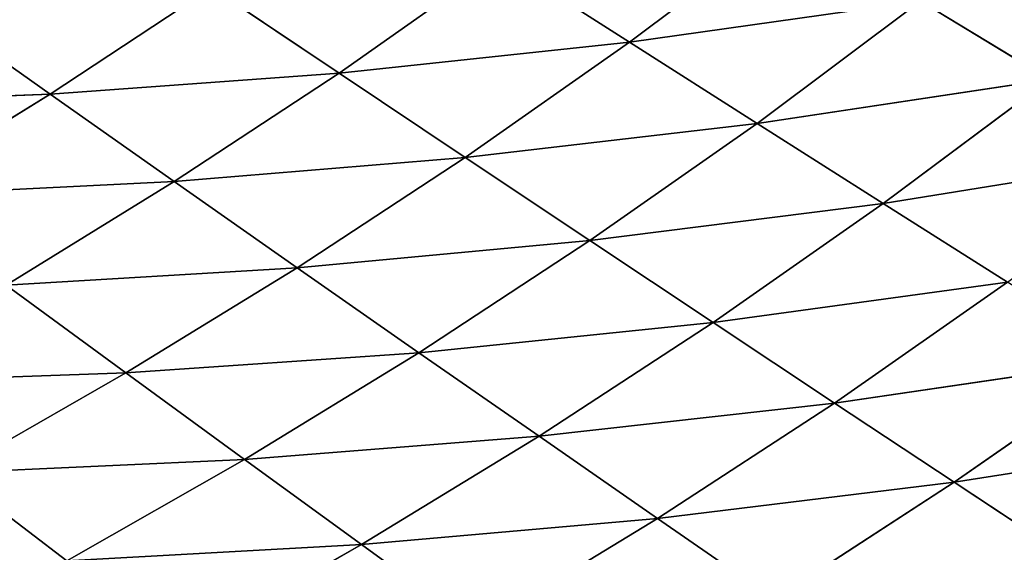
# Model space of a CAD drawing. Extents: x 0 to 605, y 0 to 400.
# Tile 802 of 1056: x 459 to 484, y 71 to 84. Entities that reach past the tile are written whole.
import ezdxf

# ---------------------------------------------------------------- set-up
doc = ezdxf.new("R2010")
doc.units = 0
doc.header["$LTSCALE"] = 25.4
doc.layers.get('0').update_dxf_attribs({"linetype": 'CONTINUOUS'})

# ---------------------------------------------------------------- blocks, each defined once
blk = doc.blocks.new('ATLANTA610_-_S_STL')
at = {"color": 0}
for p, q in [((485.646, 62.405, 329.511), (482.673, 59.93, 327.541)), ((485.646, 62.405, 329.511), (482.673, 59.93, 327.541)), ((490.172, 62.241, 326.365), (482.673, 59.93, 327.541)), ((490.172, 62.241, 326.365), (482.673, 59.93, 327.541)), ((478.118, 60.098, 330.507), (475.166, 57.762, 328.46)), ((478.118, 60.098, 330.507), (475.166, 57.762, 328.46)), ((478.118, 60.098, 330.507), (482.673, 59.93, 327.541)), ((478.118, 60.098, 330.507), (482.673, 59.93, 327.541)), ((482.673, 59.93, 327.541), (475.166, 57.762, 328.46)), ((482.673, 59.93, 327.541), (475.166, 57.762, 328.46)), ((482.673, 59.93, 327.541), (479.647, 57.598, 325.535)), ((482.673, 59.93, 327.541), (479.647, 57.598, 325.535)), ((482.673, 59.93, 327.541), (487.128, 59.77, 324.437)), ((482.673, 59.93, 327.541), (487.128, 59.77, 324.437)), ((487.128, 59.77, 324.437), (479.647, 57.598, 325.535)), ((487.128, 59.77, 324.437), (479.647, 57.598, 325.535)), ((470.593, 57.932, 331.245), (467.672, 55.727, 329.122)), ((470.593, 57.932, 331.245), (467.672, 55.727, 329.122)), ((475.166, 57.762, 328.46), (470.593, 57.932, 331.245)), ((475.166, 57.762, 328.46), (470.593, 57.932, 331.245)), ((475.166, 57.762, 328.46), (467.672, 55.727, 329.122)), ((475.166, 57.762, 328.46), (467.672, 55.727, 329.122)), ((475.166, 57.762, 328.46), (472.167, 55.561, 326.376)), ((475.166, 57.762, 328.46), (472.167, 55.561, 326.376)), ((479.647, 57.598, 325.535), (472.167, 55.561, 326.376)), ((479.647, 57.598, 325.535), (472.167, 55.561, 326.376)), ((479.647, 57.598, 325.535), (475.166, 57.762, 328.46)), ((479.647, 57.598, 325.535), (475.166, 57.762, 328.46)), ((479.647, 57.598, 325.535), (476.572, 55.402, 323.493)), ((479.647, 57.598, 325.535), (476.572, 55.402, 323.493)), ((484.029, 57.441, 322.474), (479.647, 57.598, 325.535)), ((484.029, 57.441, 322.474), (479.647, 57.598, 325.535)), ((484.029, 57.441, 322.474), (476.572, 55.402, 323.493)), ((484.029, 57.441, 322.474), (476.572, 55.402, 323.493)), ((484.029, 57.441, 322.474), (480.881, 55.249, 320.478)), ((484.029, 57.441, 322.474), (480.881, 55.249, 320.478)), ((488.307, 57.291, 319.281), (480.881, 55.249, 320.478)), ((488.307, 57.291, 319.281), (480.881, 55.249, 320.478)), ((463.094, 55.899, 331.729), (467.672, 55.727, 329.122)), ((463.094, 55.899, 331.729), (467.672, 55.727, 329.122)), ((467.672, 55.727, 329.122), (460.212, 53.817, 329.532)), ((467.672, 55.727, 329.122), (460.212, 53.817, 329.532)), ((467.672, 55.727, 329.122), (464.71, 53.65, 326.963)), ((467.672, 55.727, 329.122), (464.71, 53.65, 326.963)), ((467.672, 55.727, 329.122), (472.167, 55.561, 326.376)), ((467.672, 55.727, 329.122), (472.167, 55.561, 326.376)), ((472.167, 55.561, 326.376), (464.71, 53.65, 326.963)), ((472.167, 55.561, 326.376), (464.71, 53.65, 326.963)), ((472.167, 55.561, 326.376), (469.126, 53.49, 324.257)), ((472.167, 55.561, 326.376), (469.126, 53.49, 324.257)), ((476.572, 55.402, 323.493), (469.126, 53.49, 324.257)), ((476.572, 55.402, 323.493), (469.126, 53.49, 324.257)), ((472.167, 55.561, 326.376), (476.572, 55.402, 323.493)), ((472.167, 55.561, 326.376), (476.572, 55.402, 323.493)), ((476.572, 55.402, 323.493), (473.454, 53.336, 321.418)), ((476.572, 55.402, 323.493), (473.454, 53.336, 321.418)), ((476.572, 55.402, 323.493), (480.881, 55.249, 320.478)), ((476.572, 55.402, 323.493), (480.881, 55.249, 320.478)), ((480.881, 55.249, 320.478), (473.454, 53.336, 321.418)), ((480.881, 55.249, 320.478), (473.454, 53.336, 321.418)), ((480.881, 55.249, 320.478), (477.688, 53.188, 318.448)), ((480.881, 55.249, 320.478), (477.688, 53.188, 318.448)), ((485.088, 55.103, 317.332), (477.688, 53.188, 318.448)), ((485.088, 55.103, 317.332), (477.688, 53.188, 318.448)), ((480.881, 55.249, 320.478), (485.088, 55.103, 317.332)), ((480.881, 55.249, 320.478), (485.088, 55.103, 317.332)), ((485.088, 55.103, 317.332), (481.822, 53.048, 315.352)), ((485.088, 55.103, 317.332), (481.822, 53.048, 315.352)), ((460.212, 53.817, 329.532), (457.295, 51.857, 327.3)), ((460.212, 53.817, 329.532), (457.295, 51.857, 327.3)), ((464.71, 53.65, 326.963), (457.295, 51.857, 327.3)), ((464.71, 53.65, 326.963), (457.295, 51.857, 327.3)), ((464.71, 53.65, 326.963), (460.212, 53.817, 329.532)), ((464.71, 53.65, 326.963), (460.212, 53.817, 329.532)), ((464.71, 53.65, 326.963), (461.711, 51.696, 324.769)), ((464.71, 53.65, 326.963), (461.711, 51.696, 324.769)), ((469.126, 53.49, 324.257), (464.71, 53.65, 326.963)), ((469.126, 53.49, 324.257), (464.71, 53.65, 326.963)), ((469.126, 53.49, 324.257), (461.711, 51.696, 324.769)), ((469.126, 53.49, 324.257), (461.711, 51.696, 324.769)), ((469.126, 53.49, 324.257), (466.047, 51.542, 322.105)), ((469.126, 53.49, 324.257), (466.047, 51.542, 322.105)), ((473.454, 53.336, 321.418), (469.126, 53.49, 324.257)), ((473.454, 53.336, 321.418), (469.126, 53.49, 324.257)), ((473.454, 53.336, 321.418), (466.047, 51.542, 322.105)), ((473.454, 53.336, 321.418), (466.047, 51.542, 322.105)), ((473.454, 53.336, 321.418), (470.297, 51.394, 319.31)), ((473.454, 53.336, 321.418), (470.297, 51.394, 319.31)), ((477.688, 53.188, 318.448), (470.297, 51.394, 319.31)), ((477.688, 53.188, 318.448), (470.297, 51.394, 319.31)), ((477.688, 53.188, 318.448), (473.454, 53.336, 321.418)), ((477.688, 53.188, 318.448), (473.454, 53.336, 321.418)), ((477.688, 53.188, 318.448), (474.454, 51.252, 316.388)), ((477.688, 53.188, 318.448), (474.454, 51.252, 316.388)), ((481.822, 53.048, 315.352), (477.688, 53.188, 318.448)), ((481.822, 53.048, 315.352), (477.688, 53.188, 318.448)), ((481.822, 53.048, 315.352), (474.454, 51.252, 316.388)), ((481.822, 53.048, 315.352), (474.454, 51.252, 316.388)), ((457.295, 51.857, 327.3), (461.711, 51.696, 324.769)), ((457.295, 51.857, 327.3), (461.711, 51.696, 324.769)), ((461.711, 51.696, 324.769), (454.346, 50.013, 325.033)), ((461.711, 51.696, 324.769), (454.346, 50.013, 325.033)), ((461.711, 51.696, 324.769), (458.679, 49.86, 322.542)), ((461.711, 51.696, 324.769), (458.679, 49.86, 322.542)), ((461.711, 51.696, 324.769), (466.047, 51.542, 322.105)), ((461.711, 51.696, 324.769), (466.047, 51.542, 322.105)), ((466.047, 51.542, 322.105), (458.679, 49.86, 322.542)), ((466.047, 51.542, 322.105), (458.679, 49.86, 322.542)), ((466.047, 51.542, 322.105), (462.934, 49.712, 319.921)), ((466.047, 51.542, 322.105), (462.934, 49.712, 319.921)), ((470.297, 51.394, 319.31), (462.934, 49.712, 319.921)), ((470.297, 51.394, 319.31), (462.934, 49.712, 319.921)), ((466.047, 51.542, 322.105), (470.297, 51.394, 319.31)), ((466.047, 51.542, 322.105), (470.297, 51.394, 319.31)), ((470.297, 51.394, 319.31), (467.104, 49.57, 317.172)), ((470.297, 51.394, 319.31), (467.104, 49.57, 317.172)), ((470.297, 51.394, 319.31), (474.454, 51.252, 316.388)), ((470.297, 51.394, 319.31), (474.454, 51.252, 316.388)), ((474.454, 51.252, 316.388), (467.104, 49.57, 317.172)), ((474.454, 51.252, 316.388), (467.104, 49.57, 317.172)), ((474.454, 51.252, 316.388), (471.185, 49.434, 314.297)), ((474.454, 51.252, 316.388), (471.185, 49.434, 314.297)), ((474.454, 51.252, 316.388), (478.514, 51.117, 313.341)), ((474.454, 51.252, 316.388), (478.514, 51.117, 313.341)), ((462.934, 49.712, 319.921), (458.679, 49.86, 322.542)), ((462.934, 49.712, 319.921), (458.679, 49.86, 322.542)), ((462.934, 49.712, 319.921), (455.617, 48.134, 320.284)), ((462.934, 49.712, 319.921), (455.617, 48.134, 320.284)), ((462.934, 49.712, 319.921), (459.789, 47.993, 317.706)), ((462.934, 49.712, 319.921), (459.789, 47.993, 317.706)), ((467.104, 49.57, 317.172), (462.934, 49.712, 319.921)), ((467.104, 49.57, 317.172), (462.934, 49.712, 319.921)), ((467.104, 49.57, 317.172), (459.789, 47.993, 317.706)), ((467.104, 49.57, 317.172), (459.789, 47.993, 317.706)), ((467.104, 49.57, 317.172), (463.88, 47.858, 315.003)), ((467.104, 49.57, 317.172), (463.88, 47.858, 315.003)), ((471.185, 49.434, 314.297), (467.104, 49.57, 317.172)), ((471.185, 49.434, 314.297), (467.104, 49.57, 317.172)), ((455.617, 48.134, 320.284), (459.789, 47.993, 317.706)), ((455.617, 48.134, 320.284), (459.789, 47.993, 317.706)), ((459.789, 47.993, 317.706), (452.527, 46.515, 317.994)), ((459.789, 47.993, 317.706), (452.527, 46.515, 317.994)), ((459.789, 47.993, 317.706), (456.617, 46.381, 315.461)), ((459.789, 47.993, 317.706), (456.617, 46.381, 315.461)), ((459.789, 47.993, 317.706), (463.88, 47.858, 315.003)), ((459.789, 47.993, 317.706), (463.88, 47.858, 315.003))]:
    blk.add_line(p, q, dxfattribs=at)
mesh = blk.add_polyface(dxfattribs=at)
corners = [(478.118, 60.098, 330.507), (485.646, 62.405, 329.511), (482.673, 59.93, 327.541)]
mesh.append_faces([[corners[k] for k in face] for face in [(0, 1, 2)]], dxfattribs={"color": 0})
mesh = blk.add_polyface(dxfattribs=at)
corners = [(485.646, 62.405, 329.511), (490.172, 62.241, 326.365), (482.673, 59.93, 327.541)]
mesh.append_faces([[corners[k] for k in face] for face in [(0, 1, 2)]], dxfattribs={"color": 0})
mesh = blk.add_polyface(dxfattribs=at)
corners = [(482.673, 59.93, 327.541), (490.172, 62.241, 326.365), (487.128, 59.77, 324.437)]
mesh.append_faces([[corners[k] for k in face] for face in [(0, 1, 2)]], dxfattribs={"color": 0})
mesh = blk.add_polyface(dxfattribs=at)
corners = [(470.593, 57.932, 331.245), (478.118, 60.098, 330.507), (475.166, 57.762, 328.46)]
mesh.append_faces([[corners[k] for k in face] for face in [(0, 1, 2)]], dxfattribs={"color": 0})
mesh = blk.add_polyface(dxfattribs=at)
corners = [(478.118, 60.098, 330.507), (482.673, 59.93, 327.541), (475.166, 57.762, 328.46)]
mesh.append_faces([[corners[k] for k in face] for face in [(0, 1, 2)]], dxfattribs={"color": 0})
mesh = blk.add_polyface(dxfattribs=at)
corners = [(475.166, 57.762, 328.46), (482.673, 59.93, 327.541), (479.647, 57.598, 325.535)]
mesh.append_faces([[corners[k] for k in face] for face in [(0, 1, 2)]], dxfattribs={"color": 0})
mesh = blk.add_polyface(dxfattribs=at)
corners = [(482.673, 59.93, 327.541), (487.128, 59.77, 324.437), (479.647, 57.598, 325.535)]
mesh.append_faces([[corners[k] for k in face] for face in [(0, 1, 2)]], dxfattribs={"color": 0})
mesh = blk.add_polyface(dxfattribs=at)
corners = [(479.647, 57.598, 325.535), (487.128, 59.77, 324.437), (484.029, 57.441, 322.474)]
mesh.append_faces([[corners[k] for k in face] for face in [(0, 1, 2)]], dxfattribs={"color": 0})
mesh = blk.add_polyface(dxfattribs=at)
corners = [(463.094, 55.899, 331.729), (470.593, 57.932, 331.245), (467.672, 55.727, 329.122)]
mesh.append_faces([[corners[k] for k in face] for face in [(0, 1, 2)]], dxfattribs={"color": 0})
mesh = blk.add_polyface(dxfattribs=at)
corners = [(470.593, 57.932, 331.245), (475.166, 57.762, 328.46), (467.672, 55.727, 329.122)]
mesh.append_faces([[corners[k] for k in face] for face in [(0, 1, 2)]], dxfattribs={"color": 0})
mesh = blk.add_polyface(dxfattribs=at)
corners = [(467.672, 55.727, 329.122), (475.166, 57.762, 328.46), (472.167, 55.561, 326.376)]
mesh.append_faces([[corners[k] for k in face] for face in [(0, 1, 2)]], dxfattribs={"color": 0})
mesh = blk.add_polyface(dxfattribs=at)
corners = [(475.166, 57.762, 328.46), (479.647, 57.598, 325.535), (472.167, 55.561, 326.376)]
mesh.append_faces([[corners[k] for k in face] for face in [(0, 1, 2)]], dxfattribs={"color": 0})
mesh = blk.add_polyface(dxfattribs=at)
corners = [(472.167, 55.561, 326.376), (479.647, 57.598, 325.535), (476.572, 55.402, 323.493)]
mesh.append_faces([[corners[k] for k in face] for face in [(0, 1, 2)]], dxfattribs={"color": 0})
mesh = blk.add_polyface(dxfattribs=at)
corners = [(479.647, 57.598, 325.535), (484.029, 57.441, 322.474), (476.572, 55.402, 323.493)]
mesh.append_faces([[corners[k] for k in face] for face in [(0, 1, 2)]], dxfattribs={"color": 0})
mesh = blk.add_polyface(dxfattribs=at)
corners = [(476.572, 55.402, 323.493), (484.029, 57.441, 322.474), (480.881, 55.249, 320.478)]
mesh.append_faces([[corners[k] for k in face] for face in [(0, 1, 2)]], dxfattribs={"color": 0})
mesh = blk.add_polyface(dxfattribs=at)
corners = [(484.029, 57.441, 322.474), (488.307, 57.291, 319.281), (480.881, 55.249, 320.478)]
mesh.append_faces([[corners[k] for k in face] for face in [(0, 1, 2)]], dxfattribs={"color": 0})
mesh = blk.add_polyface(dxfattribs=at)
corners = [(480.881, 55.249, 320.478), (488.307, 57.291, 319.281), (485.088, 55.103, 317.332)]
mesh.append_faces([[corners[k] for k in face] for face in [(0, 1, 2)]], dxfattribs={"color": 0})
mesh = blk.add_polyface(dxfattribs=at)
corners = [(463.094, 55.899, 331.729), (467.672, 55.727, 329.122), (460.212, 53.817, 329.532)]
mesh.append_faces([[corners[k] for k in face] for face in [(0, 1, 2)]], dxfattribs={"color": 0})
mesh = blk.add_polyface(dxfattribs=at)
corners = [(460.212, 53.817, 329.532), (467.672, 55.727, 329.122), (464.71, 53.65, 326.963)]
mesh.append_faces([[corners[k] for k in face] for face in [(0, 1, 2)]], dxfattribs={"color": 0})
mesh = blk.add_polyface(dxfattribs=at)
corners = [(467.672, 55.727, 329.122), (472.167, 55.561, 326.376), (464.71, 53.65, 326.963)]
mesh.append_faces([[corners[k] for k in face] for face in [(0, 1, 2)]], dxfattribs={"color": 0})
mesh = blk.add_polyface(dxfattribs=at)
corners = [(464.71, 53.65, 326.963), (472.167, 55.561, 326.376), (469.126, 53.49, 324.257)]
mesh.append_faces([[corners[k] for k in face] for face in [(0, 1, 2)]], dxfattribs={"color": 0})
mesh = blk.add_polyface(dxfattribs=at)
corners = [(472.167, 55.561, 326.376), (476.572, 55.402, 323.493), (469.126, 53.49, 324.257)]
mesh.append_faces([[corners[k] for k in face] for face in [(0, 1, 2)]], dxfattribs={"color": 0})
mesh = blk.add_polyface(dxfattribs=at)
corners = [(469.126, 53.49, 324.257), (476.572, 55.402, 323.493), (473.454, 53.336, 321.418)]
mesh.append_faces([[corners[k] for k in face] for face in [(0, 1, 2)]], dxfattribs={"color": 0})
mesh = blk.add_polyface(dxfattribs=at)
corners = [(476.572, 55.402, 323.493), (480.881, 55.249, 320.478), (473.454, 53.336, 321.418)]
mesh.append_faces([[corners[k] for k in face] for face in [(0, 1, 2)]], dxfattribs={"color": 0})
mesh = blk.add_polyface(dxfattribs=at)
corners = [(473.454, 53.336, 321.418), (480.881, 55.249, 320.478), (477.688, 53.188, 318.448)]
mesh.append_faces([[corners[k] for k in face] for face in [(0, 1, 2)]], dxfattribs={"color": 0})
mesh = blk.add_polyface(dxfattribs=at)
corners = [(480.881, 55.249, 320.478), (485.088, 55.103, 317.332), (477.688, 53.188, 318.448)]
mesh.append_faces([[corners[k] for k in face] for face in [(0, 1, 2)]], dxfattribs={"color": 0})
mesh = blk.add_polyface(dxfattribs=at)
corners = [(477.688, 53.188, 318.448), (485.088, 55.103, 317.332), (481.822, 53.048, 315.352)]
mesh.append_faces([[corners[k] for k in face] for face in [(0, 1, 2)]], dxfattribs={"color": 0})
mesh = blk.add_polyface(dxfattribs=at)
corners = [(485.088, 55.103, 317.332), (489.185, 54.965, 314.061), (481.822, 53.048, 315.352)]
mesh.append_faces([[corners[k] for k in face] for face in [(0, 1, 2)]], dxfattribs={"color": 0})
mesh = blk.add_polyface(dxfattribs=at)
corners = [(455.638, 53.989, 331.962), (460.212, 53.817, 329.532), (457.295, 51.857, 327.3)]
mesh.append_faces([[corners[k] for k in face] for face in [(0, 1, 2)]], dxfattribs={"color": 0})
mesh = blk.add_polyface(dxfattribs=at)
corners = [(460.212, 53.817, 329.532), (464.71, 53.65, 326.963), (457.295, 51.857, 327.3)]
mesh.append_faces([[corners[k] for k in face] for face in [(0, 1, 2)]], dxfattribs={"color": 0})
mesh = blk.add_polyface(dxfattribs=at)
corners = [(457.295, 51.857, 327.3), (464.71, 53.65, 326.963), (461.711, 51.696, 324.769)]
mesh.append_faces([[corners[k] for k in face] for face in [(0, 1, 2)]], dxfattribs={"color": 0})
mesh = blk.add_polyface(dxfattribs=at)
corners = [(464.71, 53.65, 326.963), (469.126, 53.49, 324.257), (461.711, 51.696, 324.769)]
mesh.append_faces([[corners[k] for k in face] for face in [(0, 1, 2)]], dxfattribs={"color": 0})
mesh = blk.add_polyface(dxfattribs=at)
corners = [(461.711, 51.696, 324.769), (469.126, 53.49, 324.257), (466.047, 51.542, 322.105)]
mesh.append_faces([[corners[k] for k in face] for face in [(0, 1, 2)]], dxfattribs={"color": 0})
mesh = blk.add_polyface(dxfattribs=at)
corners = [(469.126, 53.49, 324.257), (473.454, 53.336, 321.418), (466.047, 51.542, 322.105)]
mesh.append_faces([[corners[k] for k in face] for face in [(0, 1, 2)]], dxfattribs={"color": 0})
mesh = blk.add_polyface(dxfattribs=at)
corners = [(466.047, 51.542, 322.105), (473.454, 53.336, 321.418), (470.297, 51.394, 319.31)]
mesh.append_faces([[corners[k] for k in face] for face in [(0, 1, 2)]], dxfattribs={"color": 0})
mesh = blk.add_polyface(dxfattribs=at)
corners = [(473.454, 53.336, 321.418), (477.688, 53.188, 318.448), (470.297, 51.394, 319.31)]
mesh.append_faces([[corners[k] for k in face] for face in [(0, 1, 2)]], dxfattribs={"color": 0})
mesh = blk.add_polyface(dxfattribs=at)
corners = [(470.297, 51.394, 319.31), (477.688, 53.188, 318.448), (474.454, 51.252, 316.388)]
mesh.append_faces([[corners[k] for k in face] for face in [(0, 1, 2)]], dxfattribs={"color": 0})
mesh = blk.add_polyface(dxfattribs=at)
corners = [(477.688, 53.188, 318.448), (481.822, 53.048, 315.352), (474.454, 51.252, 316.388)]
mesh.append_faces([[corners[k] for k in face] for face in [(0, 1, 2)]], dxfattribs={"color": 0})
mesh = blk.add_polyface(dxfattribs=at)
corners = [(474.454, 51.252, 316.388), (481.822, 53.048, 315.352), (478.514, 51.117, 313.341)]
mesh.append_faces([[corners[k] for k in face] for face in [(0, 1, 2)]], dxfattribs={"color": 0})
mesh = blk.add_polyface(dxfattribs=at)
corners = [(457.295, 51.857, 327.3), (461.711, 51.696, 324.769), (454.346, 50.013, 325.033)]
mesh.append_faces([[corners[k] for k in face] for face in [(0, 1, 2)]], dxfattribs={"color": 0})
mesh = blk.add_polyface(dxfattribs=at)
corners = [(454.346, 50.013, 325.033), (461.711, 51.696, 324.769), (458.679, 49.86, 322.542)]
mesh.append_faces([[corners[k] for k in face] for face in [(0, 1, 2)]], dxfattribs={"color": 0})
mesh = blk.add_polyface(dxfattribs=at)
corners = [(461.711, 51.696, 324.769), (466.047, 51.542, 322.105), (458.679, 49.86, 322.542)]
mesh.append_faces([[corners[k] for k in face] for face in [(0, 1, 2)]], dxfattribs={"color": 0})
mesh = blk.add_polyface(dxfattribs=at)
corners = [(458.679, 49.86, 322.542), (466.047, 51.542, 322.105), (462.934, 49.712, 319.921)]
mesh.append_faces([[corners[k] for k in face] for face in [(0, 1, 2)]], dxfattribs={"color": 0})
mesh = blk.add_polyface(dxfattribs=at)
corners = [(466.047, 51.542, 322.105), (470.297, 51.394, 319.31), (462.934, 49.712, 319.921)]
mesh.append_faces([[corners[k] for k in face] for face in [(0, 1, 2)]], dxfattribs={"color": 0})
mesh = blk.add_polyface(dxfattribs=at)
corners = [(462.934, 49.712, 319.921), (470.297, 51.394, 319.31), (467.104, 49.57, 317.172)]
mesh.append_faces([[corners[k] for k in face] for face in [(0, 1, 2)]], dxfattribs={"color": 0})
mesh = blk.add_polyface(dxfattribs=at)
corners = [(470.297, 51.394, 319.31), (474.454, 51.252, 316.388), (467.104, 49.57, 317.172)]
mesh.append_faces([[corners[k] for k in face] for face in [(0, 1, 2)]], dxfattribs={"color": 0})
mesh = blk.add_polyface(dxfattribs=at)
corners = [(467.104, 49.57, 317.172), (474.454, 51.252, 316.388), (471.185, 49.434, 314.297)]
mesh.append_faces([[corners[k] for k in face] for face in [(0, 1, 2)]], dxfattribs={"color": 0})
mesh = blk.add_polyface(dxfattribs=at)
corners = [(474.454, 51.252, 316.388), (478.514, 51.117, 313.341), (471.185, 49.434, 314.297)]
mesh.append_faces([[corners[k] for k in face] for face in [(0, 1, 2)]], dxfattribs={"color": 0})
mesh = blk.add_polyface(dxfattribs=at)
corners = [(458.679, 49.86, 322.542), (462.934, 49.712, 319.921), (455.617, 48.134, 320.284)]
mesh.append_faces([[corners[k] for k in face] for face in [(0, 1, 2)]], dxfattribs={"color": 0})
mesh = blk.add_polyface(dxfattribs=at)
corners = [(455.617, 48.134, 320.284), (462.934, 49.712, 319.921), (459.789, 47.993, 317.706)]
mesh.append_faces([[corners[k] for k in face] for face in [(0, 1, 2)]], dxfattribs={"color": 0})
mesh = blk.add_polyface(dxfattribs=at)
corners = [(462.934, 49.712, 319.921), (467.104, 49.57, 317.172), (459.789, 47.993, 317.706)]
mesh.append_faces([[corners[k] for k in face] for face in [(0, 1, 2)]], dxfattribs={"color": 0})
mesh = blk.add_polyface(dxfattribs=at)
corners = [(459.789, 47.993, 317.706), (467.104, 49.57, 317.172), (463.88, 47.858, 315.003)]
mesh.append_faces([[corners[k] for k in face] for face in [(0, 1, 2)]], dxfattribs={"color": 0})
mesh = blk.add_polyface(dxfattribs=at)
corners = [(467.104, 49.57, 317.172), (471.185, 49.434, 314.297), (463.88, 47.858, 315.003)]
mesh.append_faces([[corners[k] for k in face] for face in [(0, 1, 2)]], dxfattribs={"color": 0})
mesh = blk.add_polyface(dxfattribs=at)
corners = [(455.617, 48.134, 320.284), (459.789, 47.993, 317.706), (452.527, 46.515, 317.994)]
mesh.append_faces([[corners[k] for k in face] for face in [(0, 1, 2)]], dxfattribs={"color": 0})
mesh = blk.add_polyface(dxfattribs=at)
corners = [(452.527, 46.515, 317.994), (459.789, 47.993, 317.706), (456.617, 46.381, 315.461)]
mesh.append_faces([[corners[k] for k in face] for face in [(0, 1, 2)]], dxfattribs={"color": 0})
mesh = blk.add_polyface(dxfattribs=at)
corners = [(459.789, 47.993, 317.706), (463.88, 47.858, 315.003), (456.617, 46.381, 315.461)]
mesh.append_faces([[corners[k] for k in face] for face in [(0, 1, 2)]], dxfattribs={"color": 0})

msp = doc.modelspace()

# ---------------------------------------------------------------- block references
at = {"color": 254, "extrusion": (0, -1, 5.55112e-17)}
msp.add_blockref('ATLANTA610_-_S_STL', (-0.269, -0.066, -399.883), dxfattribs=at)

doc.saveas('drawing.dxf')
